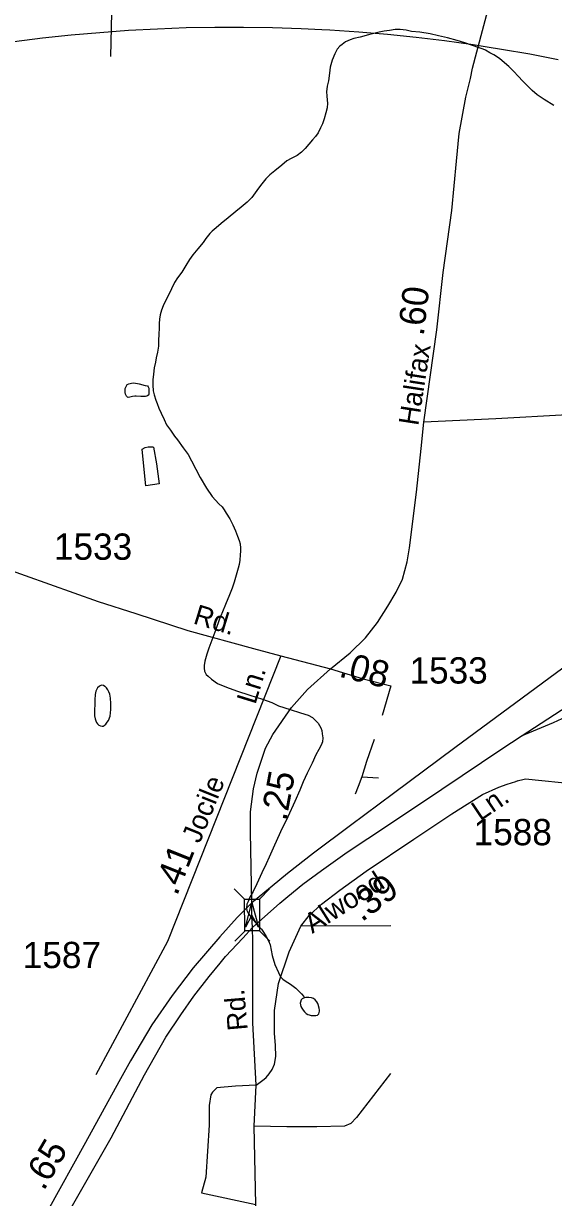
# Model space of a CAD drawing. Extents: x 2220236 to 2384410, y 720751 to 894131.
# Drawn here: x 2336921 to 2339440, y 827382 to 832963 of the extents above; entities that cross this region are included whole.
import ezdxf

# ---------------------------------------------------------------- set-up
doc = ezdxf.new("R2010")
doc.units = 0
for name, color, linetype in [('Exist Boundary Political City Limit New', 7, 'Continuous'), ('Exist Hydrographic Misc Water Feature', 7, 'Continuous'), ('Exist Hydrographic Pond Under 1500 Sq Ft', 7, 'Continuous'), ('Exist Road Non-System Type 51', 7, 'Continuous'), ('Exist Road Primary Interstate Divided Center Attributed', 7, 'Continuous'), ('Exist Road Primary Interstate Mileage Hundredths English Label', 7, 'Continuous'), ('Exist Road Primary US Service Attributed', 7, 'Continuous'), ('Exist Road Secondary Mileage Hundredths English Label', 7, 'Continuous'), ('Exist Road Secondary Structure Standard Bridge Attributed CELL', 7, 'Continuous'), ('Exist Road Secondary Structure Standard Bridge CELL', 7, 'Continuous'), ('Exist Road Secondary Type 51 Attributed', 7, 'Continuous'), ('Exist Road Secondary Type 51 Label', 7, 'Continuous'), ('Exist Road Secondary Type 51 Number Label', 7, 'Continuous'), ('Map Preparation Boundary City Limit Buffer Line', 7, 'Continuous')]:
    doc.layers.add(name, color=color, linetype=linetype)

msp = doc.modelspace()

# ---------------------------------------------------------------- linework, layer by layer
at = {"layer": 'Exist Boundary Political City Limit New'}
msp.add_lwpolyline([(2336875.8, 832877.2), (2337011.2, 832894.1), (2337147.5, 832908.7), (2337283.8, 832920.9), (2337420, 832930.8), (2337556.8, 832938.2), (2337693.5, 832943.2), (2337830.2, 832945.9), (2337967, 832946.2), (2338103.8, 832944.1), (2338240.5, 832939.6), (2338339.2, 832934.6), (2338377.2, 832932.8), (2338513.8, 832923.5), (2338552, 832920.2), (2338650.2, 832911.8), (2338786.2, 832897.8), (2338922, 832881.4), (2339057.5, 832862.6), (2339067.2, 832861.1), (2339124, 832852.2), (2339192.8, 832841.5), (2339327.5, 832818.1), (2339422.2, 832799.8), (2339461.8, 832792.2)], dxfattribs=at)
at = {"layer": 'Exist Hydrographic Misc Water Feature'}
for points in [[(2339085.8, 832846.8), (2339017.6, 832870.2), (2338981.3, 832882.5), (2338935.2, 832895.4), (2338893.1, 832904.5), (2338853, 832914.4), (2338805.1, 832921.3), (2338764.9, 832925.5), (2338738.7, 832931), (2338711.3, 832934.8), (2338686.7, 832934.5), (2338661, 832930.1), (2338635.6, 832925.8), (2338610.8, 832921.5), (2338561.1, 832909), (2338521.2, 832898.2), (2338491.2, 832892), (2338473.4, 832885.7), (2338451.5, 832875.6), (2338435.6, 832863.5), (2338423.8, 832854.8), (2338410.9, 832840.5), (2338400, 832818.7), (2338388.4, 832788.7), (2338378.9, 832756.1), (2338375.2, 832726.5), (2338369.8, 832690.1), (2338364, 832664.6), (2338360.5, 832638.2), (2338362.6, 832618.6), (2338364.7, 832598), (2338365, 832584.2), (2338363.3, 832561.8), (2338357.3, 832538), (2338349.9, 832510.4), (2338342.1, 832486.5), (2338332.4, 832466.4), (2338320.5, 832443.6), (2338309.1, 832426), (2338295, 832409.7), (2338277.1, 832389.3), (2338259.6, 832368.9), (2338241.6, 832351.1), (2338221.8, 832336.2), (2338192.2, 832321.8), (2338172, 832310.5), (2338148.6, 832289.8), (2338114.9, 832262.9), (2338091.1, 832243.2), (2338073.1, 832225), (2338053.4, 832200.6), (2338037.8, 832180.3), (2338022, 832158.3), (2338006.2, 832136.3), (2337992.3, 832121.6), (2337984.4, 832114.1), (2337954.9, 832089.9), (2337929.2, 832069.2), (2337893.3, 832038.8), (2337859.6, 832012.2), (2337835.8, 831992.1), (2337818.1, 831976), (2337806.4, 831964), (2337786.7, 831940.9), (2337774.7, 831921.7), (2337749, 831891.1), (2337725.6, 831862.9), (2337709.7, 831840.3), (2337692.2, 831812.3), (2337672.5, 831780.3), (2337652.9, 831754.2), (2337639, 831731.4), (2337623.5, 831701.2), (2337609.7, 831671.1), (2337594.2, 831640.9), (2337584.5, 831620.8), (2337576.5, 831600.1), (2337570.8, 831578.6), (2337567.1, 831557.1), (2337565.3, 831536.3), (2337565.5, 831515), (2337564, 831486.4), (2337562.3, 831456.8), (2337562.8, 831428.9), (2337557, 831400.8), (2337551.2, 831374.3), (2337547.5, 831352.8), (2337542, 831326.3), (2337538.3, 831296.6), (2337534.6, 831268.6), (2337534.6, 831243), (2337537.4, 831216.2), (2337541.4, 831198.3), (2337549.6, 831172.4), (2337555.9, 831156.8), (2337564.3, 831134.2), (2337574.5, 831111)], [(2339441.3, 832573.1), (2339394.8, 832602.4), (2339362.8, 832624.1), (2339338, 832643.7), (2339314, 832668), (2339294.5, 832689.5), (2339271.5, 832713.2), (2339251.2, 832735.4), (2339227, 832759), (2339206.9, 832776.2), (2339182.4, 832796.6), (2339156.5, 832813.5), (2339136.4, 832823.2), (2339116.2, 832835.5), (2339106.1, 832841), (2339085.8, 832846.8)], [(2337574.5, 831111), (2337588.8, 831081.1), (2337601, 831055.3), (2337619.5, 831029.1), (2337637.7, 831002), (2337651.9, 830983.5), (2337680.3, 830946.3), (2337703, 830914.4), (2337719, 830883.9), (2337739.6, 830844.3), (2337760.3, 830805.1), (2337790.9, 830753.9), (2337817.2, 830713.9), (2337849.8, 830679.8), (2337864.8, 830665.7), (2337873.9, 830650.6), (2337884.1, 830634.6), (2337900.6, 830609), (2337914.9, 830579.1), (2337928.6, 830551.1), (2337937.5, 830525.2), (2337945.9, 830504.9), (2337950.1, 830489.6), (2337952.3, 830469), (2337952.5, 830455.2), (2337950.6, 830437.1), (2337949, 830411.4), (2337945.3, 830390.9), (2337941.4, 830373.4), (2337922.1, 830307), (2337912.5, 830278.7), (2337899, 830246.9), (2337881.5, 830200.3), (2337865.9, 830166.1), (2337850.4, 830127.8), (2337834.8, 830081.8), (2337802, 829993.5), (2337792.3, 829965.2), (2337782.6, 829931.3), (2337778.8, 829911.5), (2337779, 829899), (2337781.2, 829883.7), (2337789.4, 829867.6), (2337797.6, 829859.7), (2337813.6, 829845.6), (2337842, 829826.1), (2337886.1, 829808.2), (2337932.4, 829791.4), (2337996.6, 829770.1), (2338056.8, 829750.5), (2338101.1, 829735), (2338133.3, 829719.2), (2338187.4, 829702.4), (2338237.7, 829686.4), (2338273.9, 829674.7), (2338294.1, 829663.4), (2338310.1, 829647.7), (2338320.4, 829637.3), (2338334.5, 829614.2), (2338338.6, 829601.9), (2338340.9, 829585.6), (2338343.3, 829567.6), (2338341.5, 829547.9), (2338335.5, 829532.2), (2338323.9, 829512), (2338310.2, 829485.9), (2338292.4, 829447.4), (2338269.1, 829398.8), (2338249.7, 829358.7), (2338234, 829318.6), (2338210.6, 829264.5), (2338177.5, 829191.6), (2338142.6, 829121.2), (2338107.4, 829042.7), (2338087.8, 829000.8), (2338074.4, 828968.5), (2338052.8, 828924.9), (2338029.3, 828873.7), (2338011.8, 828836.9), (2337996.2, 828810), (2337988.4, 828790), (2337982.4, 828776), (2337980.9, 828757.8), (2337982.3, 828747.1), (2337989.1, 828733.6), (2338005.2, 828709.6), (2338029.6, 828681.7), (2338051.9, 828658), (2338062.1, 828643), (2338074.4, 828622.8), (2338085.7, 828602), (2338092.8, 828582.6), (2338103.3, 828533.1), (2338115.9, 828489.3), (2338132.6, 828451.3), (2338142.6, 828431.3), (2338153.6, 828420.3)], [(2338153.6, 828420.3), (2338165.1, 828411.6), (2338189, 828396.1), (2338215.4, 828376.9), (2338241.7, 828350.7), (2338252.8, 828337.4), (2338256.3, 828330.9)]]:
    msp.add_lwpolyline(points, dxfattribs=at)
at = {"layer": 'Exist Hydrographic Pond Under 1500 Sq Ft'}
for points in [[(2337516, 831215.9), (2337516.2, 831204.5), (2337516.3, 831200.5), (2337514.2, 831196.2), (2337511.4, 831193.8), (2337506.8, 831191.9), (2337500.3, 831190), (2337492.2, 831189.7), (2337478.4, 831189.8), (2337456.3, 831191.5), (2337450.4, 831191.3), (2337438.4, 831189.1), (2337426.3, 831187), (2337418.5, 831185), (2337414.5, 831187.2), (2337410.4, 831191.3), (2337408.2, 831195.1), (2337406, 831200.9), (2337404.1, 831209.1), (2337403.4, 831217.9), (2337404, 831227.1), (2337406.3, 831234.4), (2337409.6, 831241.1), (2337413.7, 831247.2), (2337421.7, 831250.8), (2337433.4, 831253.6), (2337445.5, 831254.1), (2337469.7, 831249.5), (2337499.5, 831242.5), (2337509.8, 831240.3), (2337513.9, 831236.5), (2337515.8, 831230), (2337516, 831215.9)], [(2337552.1, 830870.5), (2337565.2, 830774.9), (2337501.3, 830765.7), (2337492.3, 830858.2), (2337485.3, 830940), (2337499.1, 830947.7), (2337513.1, 830950), (2337529.2, 830950.6), (2337533.1, 830950.8), (2337539.1, 830948.7), (2337552.1, 830870.5)], [(2337258.1, 829697.2), (2337258.2, 829671.9), (2337260.7, 829657.3), (2337263.8, 829647.5), (2337267.1, 829639.5), (2337271.9, 829633.1), (2337279, 829627.5), (2337287.1, 829623.9), (2337295.3, 829622.6), (2337301.2, 829623.5), (2337304.7, 829625.3), (2337312, 829632.1), (2337318.8, 829641.6), (2337324.7, 829650), (2337332.4, 829670), (2337336, 829702), (2337335.2, 829729.9), (2337333.5, 829756.1), (2337331.5, 829774.1), (2337327, 829786.3), (2337321, 829795.9), (2337315.1, 829805.5), (2337311, 829809.3), (2337306.9, 829811.8), (2337300.9, 829815.5), (2337290.6, 829817.7), (2337281.6, 829813), (2337272.7, 829805.5), (2337265.2, 829789.4), (2337261.3, 829772.8), (2337259.7, 829747.5), (2337259.8, 829729.4), (2337258.1, 829697.2)], [(2338256.3, 828330.9), (2338250.8, 828329.1), (2338244.4, 828326.2), (2338241, 828321.1), (2338237.1, 828311.1), (2338236.4, 828305.5), (2338237.4, 828297.3), (2338239.3, 828290.8), (2338243.5, 828282.8), (2338249.5, 828273.2), (2338256.1, 828265.3), (2338263.9, 828257.4), (2338271.7, 828252.8), (2338277.7, 828249.8), (2338288, 828247.5), (2338294.9, 828247.2), (2338301.8, 828247.5), (2338310, 828247.8), (2338317.8, 828249.7), (2338320.6, 828251.5), (2338323.7, 828255.6), (2338326.4, 828262.2), (2338327.5, 828268.2), (2338327.3, 828273.1), (2338325.6, 828281.9), (2338321.3, 828299.8), (2338319.1, 828304.6), (2338315.2, 828312), (2338306.9, 828321.5), (2338298.8, 828327.7), (2338288.8, 828331.3), (2338276.9, 828333.4), (2338262.8, 828332.8), (2338257, 828331), (2338256.3, 828330.9)]]:
    msp.add_lwpolyline(points, dxfattribs=at)
at = {"layer": 'Exist Road Non-System Type 51'}
for p, q in [((2338528.2, 829381.8), (2338608.2, 829376.8)), ((2338666.6, 828673.5), (2338238.7, 828671.8))]:
    msp.add_line(p, q, dxfattribs=at)
for points in [[(2337342.7, 833892.3), (2337339.1, 833678.1), (2337338.2, 833400.2), (2337340.1, 833084.3), (2337333.5, 832806.3)], [(2339884.4, 830997.5), (2339844.3, 831004.9), (2339816.2, 831034.5), (2339786.5, 831062.4), (2339756.9, 831072.9), (2339670.5, 831095.6), (2339584.2, 831104.3), (2339505.7, 831102.6), (2339165.4, 831083.4), (2338823.5, 831067.6)], [(2339824.1, 829846.8), (2339737.2, 829798.8), (2339630.4, 829734.9), (2339541.8, 829685.4), (2339437.5, 829638.4), (2339286.5, 829574.7)], [(2338587.4, 829558.9), (2338550.8, 829454), (2338528.2, 829381.8)], [(2338528.2, 829381.8), (2338511.6, 829336.4), (2338497.4, 829299.3)], [(2339554.8, 829344.9), (2339307.1, 829371.1), (2339260.4, 829359.2), (2339272.1, 829364.1)], [(2338665.1, 827971.7), (2338503.6, 827761.8), (2338476, 827733.5), (2338446.1, 827721.3), (2338314.2, 827717.7), (2338172.3, 827717.9), (2338017.2, 827721)], [(2338025.9, 827916.2), (2337928.1, 827911), (2337840.1, 827904), (2337818.4, 827883.7), (2337810.5, 827869.6), (2337803.2, 827819.4), (2337802.4, 827725.6), (2337787.3, 827479.4), (2337766.1, 827405.1), (2338024.7, 827348.3)]]:
    msp.add_lwpolyline(points, dxfattribs=at)
at = {"layer": 'Exist Road Primary Interstate Divided Center Attributed'}
for points in [[(2343476.2, 832974.4), (2343378.5, 832860.9), (2343177.2, 832661.5), (2343044.3, 832548.1), (2342833.2, 832385.7), (2342551.7, 832178.5), (2342018.2, 831783.5), (2341707.4, 831552.7), (2341461.2, 831366.9), (2341144.6, 831132.3), (2340915.9, 830956.3), (2340499.6, 830666.9), (2339975.8, 830266), (2339483.3, 829898.4), (2338970.3, 829519.8), (2338679.1, 829302.1), (2338475.1, 829150.9), (2338299.2, 829019.2), (2338176.1, 828923.1), (2338103.1, 828862.8), (2338005.5, 828782.4)], [(2338008.7, 828665.3), (2338138.3, 828780.6), (2338177.3, 828813), (2338248.4, 828871.9), (2338337, 828937.1), (2338459.5, 829023.1), (2338656.2, 829153.5), (2338908.4, 829323), (2339194.4, 829514.6), (2339286.5, 829574.7), (2339602.5, 829781), (2339921.1, 829992.2), (2340255.3, 830211.2), (2340613, 830447.8), (2341054.7, 830741.2), (2341471, 831013), (2341777.8, 831216.4), (2341988.9, 831357.2), (2342329.7, 831576.7), (2342416.9, 831632.9), (2342606.5, 831765.9), (2342737.4, 831865.6), (2342846.9, 831955.5)], [(2338005.5, 828782.4), (2337936.7, 828712.8), (2337853.2, 828621.6), (2337727.6, 828474.3), (2337627.9, 828343.2), (2337530.2, 828202.5), (2337428.6, 828032.3), (2337373.8, 827932.6), (2337215.5, 827643.2), (2337035.7, 827320.5), (2336964, 827197.4)], [(2337127.8, 827299.4), (2337337.7, 827666.6), (2337496, 827965.8), (2337597.6, 828143.8), (2337668, 828251.3), (2337730.5, 828339.3), (2337802.8, 828433.2), (2337854.6, 828495.4), (2337881, 828527.1), (2337963.1, 828615.1), (2338008.7, 828665.3)]]:
    msp.add_lwpolyline(points, dxfattribs=at)
at = {"layer": 'Exist Road Primary US Service Attributed'}
msp.add_lwpolyline([(2338025.9, 827916.2), (2338064.7, 827944.3), (2338074.5, 827952.1), (2338088.2, 827969.7), (2338101.8, 827991.3), (2338113.6, 828016.7), (2338120, 828052.1), (2338118.3, 828104), (2338113.6, 828163.3), (2338113.6, 828270.9), (2338133.1, 828400), (2338183.9, 828550.5), (2338238.7, 828671.8), (2338278.1, 828722.5), (2338336.8, 828777.2), (2338424.7, 828843.7), (2338549.8, 828933.6), (2338776.6, 829086.2), (2338956.4, 829205.5), (2339103, 829297.4), (2339179.2, 829332.6), (2339219.3, 829347.8), (2339260.4, 829359.2)], dxfattribs=at)
at = {"layer": 'Exist Road Secondary Structure Standard Bridge Attributed CELL'}
msp.add_lwpolyline([(2337975.2, 828667.2), (2338006, 828785.2), (2338038.3, 828667.6), (2338006.4, 828724.2)], close=True, dxfattribs=at)
at = {"layer": 'Exist Road Secondary Structure Standard Bridge CELL'}
for p, q in [((2337922.1, 828848.8), (2337971.3, 828800.4)), ((2338090.3, 828850.1), (2338041.9, 828800.9)), ((2337973.8, 828649.3), (2337925.4, 828600.1)), ((2338042.8, 828649.8), (2338091.9, 828601.4))]:
    msp.add_line(p, q, dxfattribs=at)
msp.add_lwpolyline([(2338041.9, 828800.9), (2338043.1, 828649.8), (2337972.5, 828649.3), (2337971.3, 828800.4)], close=True, dxfattribs=at)
at = {"layer": 'Exist Road Secondary Type 51 Attributed'}
for points in [[(2338380.3, 829894.5), (2338472.8, 829971.3), (2338546.1, 830042.9), (2338602.8, 830116.2), (2338651.6, 830193), (2338691.8, 830259.4), (2338721.4, 830322.2), (2338744.1, 830404.3), (2338754.6, 830470.6), (2338787.9, 830734.4), (2338811.3, 830942.7), (2338823.5, 831067.6), (2338884.5, 831507.3), (2338915.2, 831779.7), (2338956.1, 832073.2), (2338978.8, 832308.9), (2338991.4, 832440.3), (2339023.2, 832612.7), (2339044.6, 832701.4), (2339055.5, 832751.1), (2339101.5, 832929.4), (2339145.4, 833091.9)], [(2334946.9, 832396.6), (2335032.2, 832128.3), (2335061.4, 832039.3), (2335164.1, 831724.4), (2335232.1, 831523.7), (2335333.3, 831249.6), (2335406.6, 831123.9), (2335441.5, 831064.5), (2335506, 830984.2), (2335582.8, 830902.2), (2335629, 830858.5), (2335707.5, 830804.4), (2335747.7, 830780), (2335808.7, 830745.1), (2335916.9, 830699.7), (2336058.2, 830652.5), (2336169.9, 830614.1), (2336424.6, 830535.6), (2336813.6, 830379.8), (2337275.1, 830215.7), (2337455.2, 830158.5), (2337701.7, 830077.8), (2338014, 829992.3), (2338144.5, 829957.4)], [(2338144.5, 829957.4), (2337604.3, 828599.4), (2337264.5, 827964.8)], [(2338144.5, 829957.4), (2338380.3, 829894.5)], [(2338005.5, 828782.4), (2338003.8, 828868.7), (2338002.3, 828952.2), (2337999.7, 829118.4), (2337999.7, 829215.8), (2338014, 829325.4), (2338031.4, 829398.7), (2338071.5, 829517.4), (2338106.4, 829583.7), (2338193.7, 829711.2), (2338270.4, 829796.7), (2338380.3, 829894.5)], [(2338380.3, 829894.5), (2338534.7, 829847.4), (2338666.6, 829814.1), (2338625.8, 829673.6)], [(2338008.7, 828665.3), (2338006.6, 828719.9), (2338005.5, 828782.4)], [(2338025.9, 827916.2), (2338011.4, 828213.2), (2338011.1, 828567.3), (2338011.1, 828599.9), (2338008.7, 828665.3)], [(2338015.1, 826822.3), (2338026.4, 827214.3), (2338024.7, 827348.3), (2338017.2, 827721), (2338025.9, 827916.2)]]:
    msp.add_lwpolyline(points, dxfattribs=at)
at = {"layer": 'Map Preparation Boundary City Limit Buffer Line'}
msp.add_lwpolyline([(2336875.8, 832877.2), (2337011.2, 832894.1), (2337147.5, 832908.7), (2337283.8, 832920.9), (2337420, 832930.8), (2337556.8, 832938.2), (2337693.5, 832943.2), (2337830.2, 832945.9), (2337967, 832946.2), (2338103.8, 832944.1), (2338240.5, 832939.6), (2338339.2, 832934.6), (2338377.2, 832932.8), (2338513.8, 832923.5), (2338552, 832920.2), (2338650.2, 832911.8), (2338786.2, 832897.8), (2338922, 832881.4), (2339057.5, 832862.6), (2339067.2, 832861.1), (2339124, 832852.2), (2339192.8, 832841.5), (2339327.5, 832818.1), (2339422.2, 832799.8), (2339461.8, 832792.2)], dxfattribs=at)

# ---------------------------------------------------------------- texts
at = {"layer": 'Exist Road Primary Interstate Mileage Hundredths English Label'}
msp.add_text('.65', height=125, rotation=59.572, dxfattribs=at).set_placement((2337017, 827410))
at = {"layer": 'Exist Road Secondary Mileage Hundredths English Label'}
for s, rotation, p in [('.60', 83.2385, (2338822.6, 831474.5)), ('.08', 345.8548, (2338415, 829859.3)), ('.25', 79.333, (2338169.2, 829168.3)), ('.41', 68.3078, (2337649.9, 828812.5)), ('.39', 37.0857, (2338528.2, 828689.2))]:
    msp.add_text(s, height=125, rotation=rotation, dxfattribs=at).set_placement(p)
at = {"layer": 'Exist Road Secondary Type 51 Label'}
for s, rotation, p in [('Halifax', 81.1823, (2338796.7, 831047.9)), ('Rd.', 343.0576, (2337722.8, 830112)), ('Ln.', 72.8639, (2338022.5, 829722.2)), ('Jocile', 68.0919, (2337758.1, 829061.3)), ('Ln.', 34.0523, (2339091.5, 829169.5)), ('Alwood', 32.3373, (2338293.3, 828634.9)), ('Rd.', 95.0184, (2337986.7, 828179.2))]:
    msp.add_text(s, height=95, rotation=rotation, dxfattribs=at).set_placement(p)
at = {"layer": 'Exist Road Secondary Type 51 Number Label'}
for s, p in [('1533', (2337065.3, 830413.6)), ('1533', (2338755.3, 829825.3)), ('1588', (2339060.1, 829056.6)), ('1587', (2336917.2, 828472.5))]:
    msp.add_text(s, height=125, dxfattribs=at).set_placement(p)

doc.saveas('drawing.dxf')
